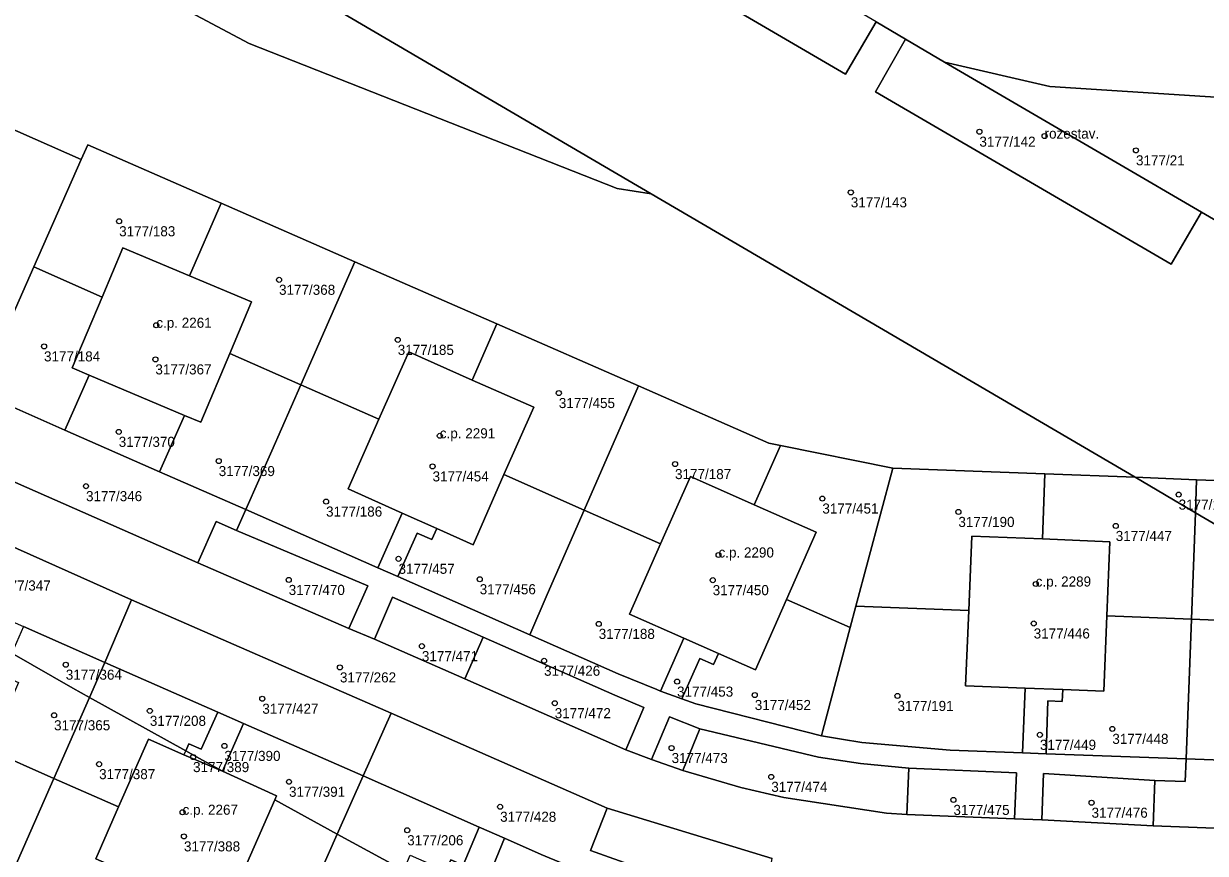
# Model space of a CAD drawing. Extents: x -878211 to -870363, y -1058464 to -1052522.
# Drawn here: x -874043.9 to -873926.5, y -1057031.9 to -1056949.6 of the extents above; entities that cross this region are included whole.
import ezdxf

# ---------------------------------------------------------------- set-up
doc = ezdxf.new("R2010")
doc.units = 0
for name, color, linetype in [('Vrstva 50', 7, 'Continuous'), ('Vrstva 51', 7, 'Continuous'), ('Vrstva 52', 7, 'Continuous')]:
    doc.layers.add(name, color=color, linetype=linetype)

msp = doc.modelspace()

# ---------------------------------------------------------------- linework, layer by layer
at = {"layer": 'Vrstva 50'}
for centre in [(-873948.95, -1056960.29994), (-873942.48, -1056960.72994), (-873933.4, -1056962.14994), (-873961.72, -1056966.31994), (-874034.39, -1056969.18994), (-874018.51, -1056974.99994), (-874030.7, -1056979.50994), (-874041.85, -1056981.60994), (-874006.72, -1056980.95994), (-874030.79, -1056982.89994), (-873990.72, -1056986.23994), (-874034.43, -1056990.08994), (-874002.54, -1056990.47994), (-874024.5, -1056992.98994), (-873979.18, -1056993.28994), (-874003.26, -1056993.51994), (-874037.68, -1056995.47994), (-873964.55, -1056996.70994), (-873929.16, -1056996.31994), (-874013.84, -1056997.00994), (-873951.04, -1056998.03994), (-873935.41, -1056999.42994), (-874006.64, -1057002.68994), (-873974.86, -1057002.30994), (-874017.55, -1057004.78994), (-873998.58, -1057004.71994), (-873975.44, -1057004.80994), (-873943.36, -1057005.18994), (-873986.76, -1057009.14994), (-873943.56, -1057009.10994), (-874004.32, -1057011.35994), (-874039.69, -1057013.19994), (-873992.19, -1057012.80994), (-874012.46, -1057013.46994), (-873978.98, -1057014.87994), (-874020.17, -1057016.57994), (-873971.26, -1057016.20994), (-873957.09, -1057016.29994), (-874031.34, -1057017.77994), (-873991.13, -1057017.01994), (-874040.85, -1057018.21994), (-873942.94, -1057020.15994), (-873935.75, -1057019.56994), (-874023.94, -1057021.25994), (-873979.52, -1057021.46994), (-874027.05, -1057022.36994), (-874036.38, -1057023.06994), (-874017.52, -1057024.81994), (-873969.62, -1057024.32994), (-873996.55, -1057027.29994), (-873951.53, -1057026.61994), (-873937.81, -1057026.89994), (-874028.09, -1057027.83994), (-874005.78, -1057029.62994), (-874027.95, -1057030.23994)]:
    msp.add_circle(centre, 0.25, dxfattribs=at)
at = {"layer": 'Vrstva 51'}
for points in [[(-874156.66, -1056907.49), (-874136.75, -1056919.68), (-874118.33, -1056927.78), (-874098.29, -1056936.6), (-874078.24, -1056945.42), (-874058.2, -1056954.24), (-874038.15, -1056963.06), (-874037.51, -1056961.6), (-874024.26, -1056967.4), (-874010.99, -1056973.2), (-873996.88, -1056979.37), (-873982.81, -1056985.53), (-873969.85, -1056991.2), (-873968.72, -1056991.43), (-873957.55, -1056993.69), (-873942.44, -1056994.26), (-873933.49, -1056994.6), (-873981.56, -1056966.45), (-873984.94, -1056965.93), (-874021.49, -1056951.53), (-874060.01, -1056931.07), (-874140.36, -1056880.4), (-874129.69, -1056863.48), (-874203.06, -1056813.57)], [(-874020.56, -1056943.6), (-873981.56, -1056966.45), (-873933.49, -1056994.6), (-873927.38, -1056994.84), (-873915.37, -1056995.29), (-873915.35, -1056991.97), (-873915.9, -1056983.41), (-873916.29, -1056977.27), (-873917.86, -1056977.34), (-873917.89, -1056976.17), (-873917.9, -1056975.65), (-873916.41, -1056975.58), (-873916.49, -1056974.34), (-873926.9, -1056968.27), (-873929.9, -1056973.44), (-873959.28, -1056956.35), (-873956.29, -1056951.12), (-873959.22, -1056949.41), (-873962.24, -1056954.58), (-873972.19, -1056948.79)], [(-873959.22, -1056949.41), (-873956.29, -1056951.12), (-873952.41, -1056953.39), (-873941.94, -1056955.82), (-873918.81, -1056957.3), (-873917.62, -1056957.07), (-873918.11, -1056948.85)], [(-873901.53, -1057042.32), (-873905.48, -1057030.17), (-873931.69, -1057029.19), (-873942.74, -1057028.59), (-873945.48, -1057028.49), (-873956.17, -1057028.07), (-873958.19, -1057027.94), (-873968.37, -1057026.39), (-873972.63, -1057025.4), (-873978.42, -1057023.69), (-873981.53, -1057022.62), (-873984.06, -1057021.65), (-874000.05, -1057014.61), (-874009.04, -1057010.65), (-874011.57, -1057009.6), (-874026.57, -1057003.09), (-874050.28, -1056992.66)], [(-874058.64, -1056995.39), (-874033.17, -1057006.75), (-874007.37, -1057018.02), (-873985.92, -1057027.43), (-873969.54, -1057032.43)]]:
    msp.add_lwpolyline(points, dxfattribs=at)
for points in [[(-874129.69, -1056863.48), (-874140.36, -1056880.4), (-874060.01, -1056931.07), (-874021.49, -1056951.53), (-873984.94, -1056965.93), (-873981.56, -1056966.45), (-874020.56, -1056943.6), (-874014.23, -1056932.75), (-874049.34, -1056914.15), (-874056.93, -1056909.47), (-874073.45, -1056899.05), (-874078.93, -1056895.35), (-874102.53, -1056878.64), (-874108.33, -1056874.46)], [(-873988.6, -1056932.27), (-873991.63, -1056937.46), (-873972.19, -1056948.79), (-873962.24, -1056954.58), (-873959.22, -1056949.41)], [(-873956.29, -1056951.12), (-873959.28, -1056956.35), (-873929.9, -1056973.44), (-873926.9, -1056968.27), (-873952.41, -1056953.39)], [(-874038.15, -1056963.06), (-874058.2, -1056954.24), (-874070.3, -1056981.67), (-874056.11, -1056987.91), (-874054.21, -1056988.34), (-874052.28, -1056988), (-874048.51, -1056986.53), (-874048.34, -1056986.15), (-874044.68, -1056977.84), (-874042.86, -1056973.72)], [(-873916.49, -1056974.34), (-873917.62, -1056957.07), (-873918.81, -1056957.3), (-873941.94, -1056955.82), (-873952.41, -1056953.39), (-873926.9, -1056968.27)], [(-874024.26, -1056967.4), (-874037.51, -1056961.6), (-874038.15, -1056963.06), (-874042.86, -1056973.72), (-874036.09, -1056976.71), (-874034.02, -1056971.81), (-874027.4, -1056974.59)], [(-874016.36, -1056985.42), (-874010.99, -1056973.2), (-874024.26, -1056967.4), (-874027.4, -1056974.59), (-874021.23, -1056977.19), (-874023.39, -1056982.31)], [(-874027.89, -1056988.46), (-874026.27, -1056989.14), (-874023.39, -1056982.31), (-874021.23, -1056977.19), (-874027.4, -1056974.59), (-874034.02, -1056971.81), (-874036.09, -1056976.71), (-874039.07, -1056983.74), (-874037.38, -1056984.45)], [(-874016.36, -1056985.42), (-874008.6, -1056988.84), (-874005.63, -1056982.16), (-873999.33, -1056984.95), (-873996.88, -1056979.37), (-874010.99, -1056973.2)], [(-874039.79, -1056989.91), (-874037.38, -1056984.45), (-874039.07, -1056983.74), (-874036.09, -1056976.71), (-874042.86, -1056973.72), (-874044.68, -1056977.84), (-874048.34, -1056986.15), (-874047.56, -1056986.49)], [(-873988.2, -1056997.85), (-873982.81, -1056985.53), (-873996.88, -1056979.37), (-873999.33, -1056984.95), (-873993.22, -1056987.65), (-873996.17, -1056994.33)], [(-874023.39, -1056982.31), (-874026.27, -1056989.14), (-874027.89, -1056988.46), (-874030.37, -1056994.05), (-874021.82, -1056997.81), (-874019.24, -1056991.96), (-874016.36, -1056985.42)], [(-874002.85, -1056999.68), (-873999.24, -1057001.29), (-873996.17, -1056994.33), (-873993.22, -1056987.65), (-873999.33, -1056984.95), (-874005.63, -1056982.16), (-874008.6, -1056988.84), (-874011.66, -1056995.75), (-874006.27, -1056998.15)], [(-874037.38, -1056984.45), (-874039.79, -1056989.91), (-874030.37, -1056994.05), (-874027.89, -1056988.46)], [(-874019.24, -1056991.96), (-874021.82, -1056997.81), (-874008.69, -1057003.58), (-874006.27, -1056998.15), (-874011.66, -1056995.75), (-874008.6, -1056988.84), (-874016.36, -1056985.42)], [(-873968.72, -1056991.43), (-873969.85, -1056991.2), (-873982.81, -1056985.53), (-873988.2, -1056997.85), (-873980.61, -1057001.2), (-873977.66, -1056994.52), (-873971.31, -1056997.33)], [(-874021.82, -1056997.81), (-874030.37, -1056994.05), (-874039.79, -1056989.91), (-874047.56, -1056986.49), (-874050.28, -1056992.66), (-874026.57, -1057003.09), (-874024.76, -1056998.98), (-874022.73, -1056999.87)], [(-873961.78, -1057009.51), (-873961.21, -1057007.38), (-873957.55, -1056993.69), (-873968.72, -1056991.43), (-873971.31, -1056997.33), (-873965.15, -1057000.06), (-873968.1, -1057006.72)], [(-874006.71, -1057004.46), (-873993.61, -1057010.22), (-873991.87, -1057006.24), (-873988.2, -1056997.85), (-873996.17, -1056994.33), (-873999.24, -1057001.29), (-874002.85, -1056999.68), (-874003.34, -1057000.78), (-874004.78, -1057000.13)], [(-873961.21, -1057007.38), (-873950.01, -1057007.82), (-873949.71, -1057000.44), (-873942.7, -1057000.72), (-873942.44, -1056994.26), (-873957.55, -1056993.69)], [(-873936.01, -1057000.99), (-873936.3, -1057008.35), (-873927.9, -1057008.67), (-873927.5, -1056998.11), (-873933.49, -1056994.6), (-873942.44, -1056994.26), (-873942.7, -1057000.72)], [(-874035.8, -1057012.98), (-874033.17, -1057006.75), (-874058.64, -1056995.39), (-874059.3, -1056996.89), (-874060.58, -1056999.78), (-874052.49, -1057003.33), (-874049.14, -1057004.8), (-874049.98, -1057006.73), (-874043.9, -1057009.41)], [(-873968.1, -1057006.72), (-873965.15, -1057000.06), (-873971.31, -1056997.33), (-873977.66, -1056994.52), (-873980.61, -1057001.2), (-873983.7, -1057008.18), (-873978.3, -1057010.56), (-873974.87, -1057012.08), (-873971.19, -1057013.7)], [(-873933.49, -1056994.6), (-873927.5, -1056998.11), (-873927.38, -1056994.84)], [(-873913.75, -1056995.35), (-873915.37, -1056995.29), (-873927.38, -1056994.84), (-873927.5, -1056998.11), (-873918.38, -1057003.46), (-873914.07, -1057003.63)], [(-873978.49, -1057016.57), (-873980.62, -1057015.81), (-873981, -1057015.67), (-873984.83, -1057014.09), (-873993.61, -1057010.22), (-874006.71, -1057004.46), (-874008.69, -1057003.58), (-874021.82, -1056997.81), (-874022.73, -1056999.87), (-874009.7, -1057005.38), (-874011.57, -1057009.6), (-874009.04, -1057010.65), (-874007.23, -1057006.48), (-873998.23, -1057010.45), (-873985.15, -1057016.22), (-873982.28, -1057017.44), (-873984.06, -1057021.65), (-873981.53, -1057022.62), (-873979.74, -1057018.38), (-873976.72, -1057019.57), (-873964.93, -1057022.38), (-873960.76, -1057023.01), (-873955.95, -1057023.48), (-873945.27, -1057023.92), (-873945.48, -1057028.49), (-873942.74, -1057028.59), (-873942.57, -1057023.99), (-873931.52, -1057024.68), (-873928.5, -1057024.79), (-873928.42, -1057022.55), (-873942.33, -1057022.03), (-873944.67, -1057021.94), (-873951.87, -1057021.67), (-873960.62, -1057020.92), (-873962.64, -1057020.59), (-873964.65, -1057020.27), (-873977.1, -1057017.07)], [(-873978.3, -1057010.56), (-873983.7, -1057008.18), (-873980.61, -1057001.2), (-873988.2, -1056997.85), (-873991.87, -1057006.24), (-873993.61, -1057010.22), (-873984.83, -1057014.09), (-873981, -1057015.67), (-873980.62, -1057015.81)], [(-874026.57, -1057003.09), (-874011.57, -1057009.6), (-874009.7, -1057005.38), (-874022.73, -1056999.87), (-874024.76, -1056998.98)], [(-874006.27, -1056998.15), (-874008.69, -1057003.58), (-874006.71, -1057004.46), (-874004.78, -1057000.13), (-874003.34, -1057000.78), (-874002.85, -1056999.68)], [(-873927.9, -1057008.67), (-873921.23, -1057008.93), (-873921, -1057003.35), (-873918.38, -1057003.46), (-873927.5, -1056998.11)], [(-873940.68, -1057015.66), (-873936.59, -1057015.81), (-873936.3, -1057008.35), (-873936.01, -1057000.99), (-873942.7, -1057000.72), (-873949.71, -1057000.44), (-873950.01, -1057007.82), (-873950.32, -1057015.3), (-873944.42, -1057015.52)], [(-874010.17, -1057024.24), (-874007.37, -1057018.02), (-874033.17, -1057006.75), (-874035.8, -1057012.98), (-874024.6, -1057017.9), (-874022.03, -1057019.03)], [(-874000.05, -1057014.61), (-873998.23, -1057010.45), (-874007.23, -1057006.48), (-874009.04, -1057010.65)], [(-873976.73, -1057012.57), (-873978.49, -1057016.57), (-873977.1, -1057017.07), (-873964.65, -1057020.27), (-873964.51, -1057019.74), (-873961.78, -1057009.51), (-873968.1, -1057006.72), (-873971.19, -1057013.7), (-873974.87, -1057012.08), (-873975.36, -1057013.17)], [(-873964.51, -1057019.74), (-873964.65, -1057020.27), (-873962.64, -1057020.59), (-873960.62, -1057020.92), (-873951.87, -1057021.67), (-873944.67, -1057021.94), (-873944.42, -1057015.52), (-873950.32, -1057015.3), (-873950.01, -1057007.82), (-873961.21, -1057007.38), (-873961.78, -1057009.51)], [(-873940.68, -1057015.66), (-873940.72, -1057016.86), (-873942.14, -1057016.8), (-873942.33, -1057022.03), (-873928.42, -1057022.55), (-873927.9, -1057008.67), (-873936.3, -1057008.35), (-873936.59, -1057015.81)], [(-874038.98, -1057015.53), (-874037.33, -1057016.45), (-874035.8, -1057012.98), (-874043.9, -1057009.41), (-874045.06, -1057012.06)], [(-873928.42, -1057022.55), (-873915.9, -1057023.02), (-873915.62, -1057016.53), (-873921.53, -1057016.28), (-873921.23, -1057008.93), (-873927.9, -1057008.67)], [(-874000.05, -1057014.61), (-873984.06, -1057021.65), (-873982.28, -1057017.44), (-873985.15, -1057016.22), (-873998.23, -1057010.45)], [(-873978.3, -1057010.56), (-873980.62, -1057015.81), (-873978.49, -1057016.57), (-873976.73, -1057012.57), (-873975.36, -1057013.17), (-873974.87, -1057012.08)], [(-874040.88, -1057024.48), (-874037.33, -1057016.45), (-874038.98, -1057015.53), (-874045.06, -1057012.06), (-874046.03, -1057014.25), (-874044.39, -1057014.96), (-874047.29, -1057021.65)], [(-874024.6, -1057017.9), (-874035.8, -1057012.98), (-874037.33, -1057016.45), (-874027.78, -1057021.76), (-874027.46, -1057021.05), (-874026.23, -1057021.59)], [(-874027.95, -1057022.15), (-874027.78, -1057021.76), (-874037.33, -1057016.45), (-874040.88, -1057024.48), (-874034.44, -1057027.32), (-874031.47, -1057020.59)], [(-873944.42, -1057015.52), (-873944.67, -1057021.94), (-873942.33, -1057022.03), (-873942.14, -1057016.8), (-873940.72, -1057016.86), (-873940.68, -1057015.66)], [(-874022.03, -1057019.03), (-874024.6, -1057017.9), (-874026.23, -1057021.59), (-874027.46, -1057021.05), (-874027.78, -1057021.76), (-874026.42, -1057022.51), (-874024.13, -1057023.77)], [(-873985.92, -1057027.43), (-874007.37, -1057018.02), (-874010.17, -1057024.24), (-873998.64, -1057029.31), (-873996.13, -1057030.42), (-873992.49, -1057032.02), (-873988.16, -1057033.81), (-873983.57, -1057035.48), (-873982.84, -1057033.33), (-873987.56, -1057031.63)], [(-873978.42, -1057023.69), (-873976.72, -1057019.57), (-873979.74, -1057018.38), (-873981.53, -1057022.62)], [(-874010.17, -1057024.24), (-874022.03, -1057019.03), (-874024.13, -1057023.77), (-874018.75, -1057026.21), (-874018.93, -1057026.61), (-874012.72, -1057030.01)], [(-873956.17, -1057028.07), (-873955.95, -1057023.48), (-873960.76, -1057023.01), (-873964.93, -1057022.38), (-873976.72, -1057019.57), (-873978.42, -1057023.69), (-873972.63, -1057025.4), (-873968.37, -1057026.39), (-873958.19, -1057027.94)], [(-874021.72, -1057032.94), (-874018.93, -1057026.61), (-874018.75, -1057026.21), (-874024.13, -1057023.77), (-874027.95, -1057022.15), (-874031.47, -1057020.59), (-874034.44, -1057027.32), (-874036.71, -1057032.45), (-874030.34, -1057035.26), (-874023.98, -1057038.07)], [(-874051.01, -1057036.01), (-874046.79, -1057037.88), (-874040.88, -1057024.48), (-874047.29, -1057021.65), (-874049.54, -1057026.83), (-874055.98, -1057024.03), (-874059.59, -1057032.22)], [(-874026.42, -1057022.51), (-874027.78, -1057021.76), (-874027.95, -1057022.15), (-874024.13, -1057023.77)], [(-873956.17, -1057028.07), (-873945.48, -1057028.49), (-873945.27, -1057023.92), (-873955.95, -1057023.48)], [(-873928.42, -1057022.55), (-873928.5, -1057024.79), (-873931.52, -1057024.68), (-873931.69, -1057029.19), (-873905.48, -1057030.17), (-873907.71, -1057023.32), (-873913.07, -1057023.12), (-873915.9, -1057023.02)], [(-874033.98, -1057043.53), (-874030.34, -1057035.26), (-874036.71, -1057032.45), (-874034.44, -1057027.32), (-874040.88, -1057024.48), (-874046.79, -1057037.88), (-874037.64, -1057041.92)], [(-873998.64, -1057029.31), (-874010.17, -1057024.24), (-874012.72, -1057030.01), (-874006.66, -1057033.33), (-874006.13, -1057033.6), (-874005.47, -1057032.1), (-874001.95, -1057033.65), (-874001.46, -1057032.56), (-874000.23, -1057033.1)], [(-873942.74, -1057028.59), (-873931.69, -1057029.19), (-873931.52, -1057024.68), (-873942.57, -1057023.99)], [(-874012.72, -1057030.01), (-874018.93, -1057026.61), (-874021.72, -1057032.94), (-874015.27, -1057035.79)], [(-873969.54, -1057032.43), (-873985.92, -1057027.43), (-873987.56, -1057031.63), (-873982.84, -1057033.33), (-873970.35, -1057037)], [(-873996.13, -1057030.42), (-873998.64, -1057029.31), (-874000.23, -1057033.1), (-874001.46, -1057032.56), (-874001.95, -1057033.65), (-873998.15, -1057035.33)], [(-874006.13, -1057033.6), (-874006.66, -1057033.33), (-874012.72, -1057030.01), (-874015.27, -1057035.79), (-874008.43, -1057038.8)], [(-873996.13, -1057030.42), (-873998.15, -1057035.33), (-873992.74, -1057037.72), (-873993.75, -1057040.01), (-873992.71, -1057040.55), (-873987.08, -1057043.43), (-873983.57, -1057035.48), (-873988.16, -1057033.81), (-873992.49, -1057032.02)]]:
    msp.add_lwpolyline(points, close=True, dxfattribs=at)
at = {"layer": 'Vrstva 52'}
for points in [[(-873988.6, -1056932.27), (-873991.63, -1056937.46), (-873972.19, -1056948.79), (-873962.24, -1056954.58), (-873959.22, -1056949.41)], [(-873956.29, -1056951.12), (-873959.28, -1056956.35), (-873929.9, -1056973.44), (-873926.9, -1056968.27), (-873952.41, -1056953.39)], [(-874023.39, -1056982.31), (-874021.23, -1056977.19), (-874027.4, -1056974.59), (-874034.02, -1056971.81), (-874036.09, -1056976.71), (-874039.07, -1056983.74), (-874037.38, -1056984.45), (-874027.89, -1056988.46), (-874026.27, -1056989.14)], [(-874006.27, -1056998.15), (-874002.85, -1056999.68), (-873999.24, -1057001.29), (-873996.17, -1056994.33), (-873993.22, -1056987.65), (-873999.33, -1056984.95), (-874005.63, -1056982.16), (-874008.6, -1056988.84), (-874011.66, -1056995.75)], [(-873980.61, -1057001.2), (-873983.7, -1057008.18), (-873978.3, -1057010.56), (-873974.87, -1057012.08), (-873971.19, -1057013.7), (-873968.1, -1057006.72), (-873965.15, -1057000.06), (-873971.31, -1056997.33), (-873977.66, -1056994.52)], [(-873950.01, -1057007.82), (-873950.32, -1057015.3), (-873944.42, -1057015.52), (-873940.68, -1057015.66), (-873936.59, -1057015.81), (-873936.3, -1057008.35), (-873936.01, -1057000.99), (-873942.7, -1057000.72), (-873949.71, -1057000.44)], [(-874030.34, -1057035.26), (-874023.98, -1057038.07), (-874021.72, -1057032.94), (-874018.93, -1057026.61), (-874018.75, -1057026.21), (-874024.13, -1057023.77), (-874027.95, -1057022.15), (-874031.47, -1057020.59), (-874034.44, -1057027.32), (-874036.71, -1057032.45)]]:
    msp.add_lwpolyline(points, close=True, dxfattribs=at)

# ---------------------------------------------------------------- texts
at = {"layer": 'Vrstva 50'}
for s, p in [('rozestav.', (-873942.48, -1056960.98)), ('3177/142', (-873948.95, -1056961.789)), ('3177/21', (-873933.4, -1056963.639)), ('3177/143', (-873961.72, -1056967.809)), ('3177/183', (-874034.39, -1056970.679)), ('3177/368', (-874018.51, -1056976.489)), ('c.p. 2261', (-874030.7, -1056979.76)), ('3177/185', (-874006.72, -1056982.449)), ('3177/184', (-874041.85, -1056983.099)), ('3177/367', (-874030.79, -1056984.389)), ('3177/455', (-873990.72, -1056987.729)), ('3177/370', (-874034.43, -1056991.579)), ('c.p. 2291', (-874002.54, -1056990.73)), ('3177/369', (-874024.5, -1056994.479)), ('3177/454', (-874003.26, -1056995.009)), ('3177/187', (-873979.18, -1056994.779)), ('3177/346', (-874037.68, -1056996.969)), ('3177/186', (-874013.84, -1056998.499)), ('3177/451', (-873964.55, -1056998.199)), ('3177/189', (-873929.16, -1056997.809)), ('3177/190', (-873951.04, -1056999.529)), ('3177/447', (-873935.41, -1057000.919)), ('c.p. 2290', (-873974.86, -1057002.56)), ('3177/457', (-874006.64, -1057004.179)), ('3177/347', (-874046.76, -1057005.839)), ('c.p. 2289', (-873943.36, -1057005.44)), ('3177/470', (-874017.55, -1057006.279)), ('3177/456', (-873998.58, -1057006.209)), ('3177/450', (-873975.44, -1057006.299)), ('3177/188', (-873986.76, -1057010.639)), ('3177/446', (-873943.56, -1057010.599)), ('3177/471', (-874004.32, -1057012.849)), ('3177/364', (-874039.69, -1057014.689)), ('3177/262', (-874012.46, -1057014.959)), ('3177/426', (-873992.19, -1057014.299)), ('3177/453', (-873978.98, -1057016.369)), ('3177/452', (-873971.26, -1057017.699)), ('3177/427', (-874020.17, -1057018.069)), ('3177/472', (-873991.13, -1057018.509)), ('3177/191', (-873957.09, -1057017.789)), ('3177/365', (-874040.85, -1057019.709)), ('3177/208', (-874031.34, -1057019.269)), ('3177/448', (-873935.75, -1057021.059)), ('3177/449', (-873942.94, -1057021.649)), ('3177/390', (-874023.94, -1057022.749)), ('3177/473', (-873979.52, -1057022.959)), ('3177/387', (-874036.38, -1057024.559)), ('3177/389', (-874027.05, -1057023.859)), ('3177/474', (-873969.62, -1057025.819)), ('3177/391', (-874017.52, -1057026.309)), ('c.p. 2267', (-874028.09, -1057028.09)), ('3177/475', (-873951.53, -1057028.109)), ('3177/428', (-873996.55, -1057028.789)), ('3177/476', (-873937.81, -1057028.389)), ('3177/388', (-874027.95, -1057031.729)), ('3177/206', (-874005.78, -1057031.119))]:
    msp.add_text(s, height=0.999996, dxfattribs=at).set_placement(p)

doc.saveas('drawing.dxf')
